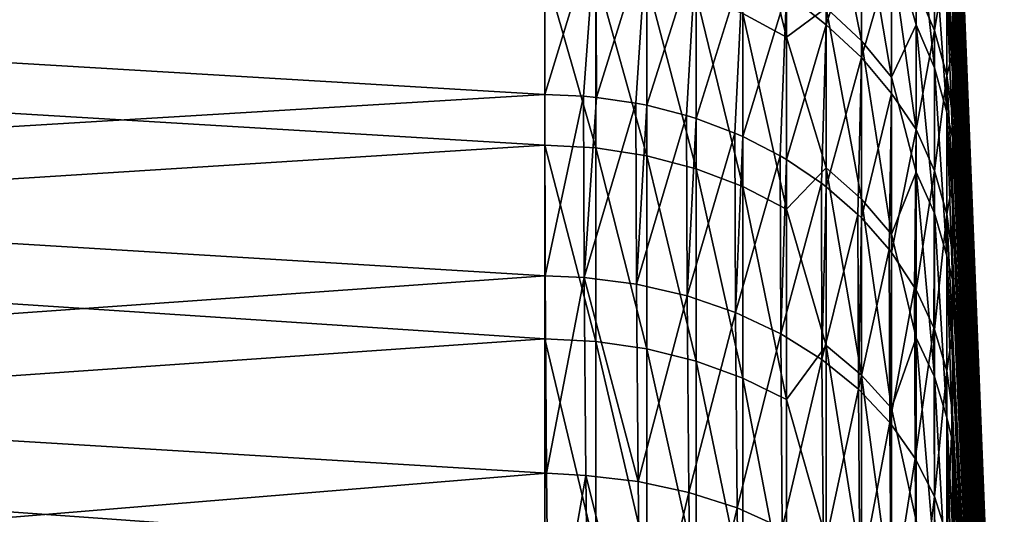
# Model space of a CAD drawing. Header units: metres. Extents: x -22 to 72, y -237 to 23.
# Tile 362 of 363: x 66.47 to 71.3, y 15.14 to 17.57. Entities that reach past the tile are written whole.
import ezdxf

# ---------------------------------------------------------------- set-up
doc = ezdxf.new("R2010")
doc.units = ezdxf.units.M
doc.layers.add('solid_509588_MEDIA_SW0001', color=7, linetype='CONTINUOUS')

msp = doc.modelspace()

# ---------------------------------------------------------------- linework, layer by layer
at = {"layer": 'solid_509588_MEDIA_SW0001'}
for points in [[(71.297287, 12.728576, 84.835892), (71.043945, 19.093994, 84.738052), (71.043945, 19.071741, 85.451828)], [(71.297287, 12.719138, 83.905869), (71.043945, 19.089542, 84.023933), (71.043945, 19.093994, 84.738052)], [(71.297287, 12.728576, 84.835892), (71.297287, 12.719138, 83.905869), (71.043945, 19.093994, 84.738052)], [(71.297287, 12.719138, 83.905869), (71.043945, 19.058392, 83.310486), (71.043945, 19.089542, 84.023933)], [(71.297287, 12.728576, 84.835892), (71.043945, 19.071741, 85.451828), (71.043945, 19.022814, 86.164284)], [(71.297287, 12.641839, 82.979019), (71.043945, 19.000587, 82.598701), (71.043945, 19.058392, 83.310486)], [(71.297287, 12.719138, 83.905869), (71.297287, 12.641839, 82.979019), (71.043945, 19.058392, 83.310486)], [(71.297287, 12.670101, 85.764122), (71.043945, 19.022814, 86.164284), (71.043945, 18.947281, 86.874405)], [(71.297287, 12.670101, 85.764122), (71.297287, 12.728576, 84.835892), (71.043945, 19.022814, 86.164284)], [(71.297287, 12.641839, 82.979019), (71.043945, 18.916208, 81.88958), (71.043945, 19.000587, 82.598701)], [(71.297287, 12.670101, 85.764122), (71.043945, 18.947281, 86.874405), (71.043945, 18.845249, 87.5812)], [(71.297287, 12.497089, 82.06028), (71.043945, 18.805374, 81.184105), (71.043945, 18.916208, 81.88958)], [(71.297287, 12.641839, 82.979019), (71.297287, 12.497089, 82.06028), (71.043945, 18.916208, 81.88958)], [(71.297287, 12.544025, 86.685608), (71.043945, 18.845249, 87.5812), (71.043945, 18.716862, 88.283691)], [(71.297287, 12.544025, 86.685608), (71.297287, 12.670101, 85.764122), (71.043945, 18.845249, 87.5812)], [(71.297287, 12.497089, 82.06028), (71.043945, 18.668238, 80.483269), (71.043945, 18.805374, 81.184105)], [(71.297287, 12.544025, 86.685608), (71.043945, 18.716862, 88.283691), (71.043945, 18.562296, 88.980896)], [(71.297287, 12.285663, 81.154564), (71.043945, 18.504993, 79.788048), (71.043945, 18.668238, 80.483269)], [(71.297287, 12.497089, 82.06028), (71.297287, 12.285663, 81.154564), (71.043945, 18.668238, 80.483269)], [(71.297287, 12.351023, 87.595436), (71.043945, 18.562296, 88.980896), (71.043945, 18.381769, 89.671829)], [(71.297287, 12.351023, 87.595436), (71.297287, 12.544025, 86.685608), (71.043945, 18.562296, 88.980896)], [(71.297287, 12.285663, 81.154564), (71.043945, 18.315868, 79.099419), (71.043945, 18.504993, 79.788048)], [(71.297287, 12.351023, 87.595436), (71.043945, 18.381769, 89.671829), (71.043945, 18.175535, 90.35553)], [(70.230705, 17.483994, 73.584656), (70.016975, 17.600283, 73.512054), (70.016975, 18.355398, 74.826103)], [(70.230705, 18.234119, 74.890022), (70.230705, 17.483994, 73.584656), (70.016975, 18.355398, 74.826103)], [(70.597763, 17.466513, 74.230095), (70.425346, 17.627211, 74.135605), (70.425346, 18.321686, 75.419525)], [(70.597763, 18.154657, 75.502304), (70.597763, 17.466513, 74.230095), (70.425346, 18.321686, 75.419525)], [(71.297287, 12.008687, 80.266693), (71.043945, 18.101126, 78.418343), (71.043945, 18.315868, 79.099419)], [(71.297287, 12.285663, 81.154564), (71.297287, 12.008687, 80.266693), (71.043945, 18.315868, 79.099419)], [(70.425346, 17.544432, 95.003906), (70.425346, 18.249071, 93.72554), (70.230705, 17.701899, 95.058296)], [(70.425346, 17.627211, 74.135605), (70.230705, 17.483994, 73.584656), (70.230705, 18.234119, 74.890022)], [(70.597763, 18.082705, 93.641434), (70.425346, 18.249071, 93.72554), (70.425346, 17.544432, 95.003906)], [(69.046227, 17.813526, 73.378922), (61.700001, 17.393932, 72.733498), (61.700001, 18.205448, 74.032822)], [(70.745163, 17.28828, 74.334892), (70.597763, 17.466513, 74.230095), (70.597763, 18.154657, 75.502304)], [(70.745163, 17.969402, 75.594124), (70.745163, 17.28828, 74.334892), (70.597763, 18.154657, 75.502304)], [(70.865181, 18.172209, 76.558998), (70.865181, 17.544075, 75.2537), (70.745163, 17.969402, 75.594124)], [(70.955872, 17.334257, 75.364281), (70.865181, 17.544075, 75.2537), (70.865181, 18.172209, 76.558998)], [(70.955872, 17.95488, 76.653969), (70.955872, 17.334257, 75.364281), (70.865181, 18.172209, 76.558998)], [(71.297287, 12.092121, 88.488747), (71.043945, 18.175535, 90.35553), (71.043945, 17.94388, 91.031036)], [(71.297287, 12.092121, 88.488747), (71.297287, 12.351023, 87.595436), (71.043945, 18.175535, 90.35553)], [(70.955872, 17.516081, 93.282074), (70.955872, 18.110403, 91.980057), (70.865181, 17.728098, 93.388374)], [(70.955872, 17.516081, 93.282074), (71.015793, 17.882338, 91.885857), (70.955872, 18.110403, 91.980057)], [(71.297287, 12.008687, 80.266693), (71.043945, 17.861067, 77.745773), (71.043945, 18.101126, 78.418343)], [(70.597763, 17.384491, 94.90815), (70.597763, 18.082705, 93.641434), (70.425346, 17.544432, 95.003906)], [(70.745163, 17.898184, 93.548157), (70.597763, 18.082705, 93.641434), (70.597763, 17.384491, 94.90815)], [(69.046227, 17.202192, 96.545105), (69.046227, 18.035538, 95.257294), (61.700001, 17.639299, 95.895401)], [(69.296867, 18.021997, 95.249214), (69.046227, 18.035538, 95.257294), (69.046227, 17.202192, 96.545105)], [(69.236382, 17.194771, 96.539909), (69.296867, 18.021997, 95.249214), (69.046227, 17.202192, 96.545105)], [(69.236382, 17.194771, 96.539909), (69.299385, 17.189014, 96.535881), (69.296867, 18.021997, 95.249214)], [(69.546257, 17.980988, 95.224754), (69.296867, 18.021997, 95.249214), (69.299385, 17.189014, 96.535881)], [(69.492508, 17.160885, 96.516182), (69.546257, 17.980988, 95.224754), (69.299385, 17.189014, 96.535881)], [(69.492508, 17.160885, 96.516182), (69.546257, 17.150164, 96.508675), (69.546257, 17.980988, 95.224754)], [(69.78759, 17.91317, 95.184303), (69.546257, 17.980988, 95.224754), (69.546257, 17.150164, 96.508675)], [(70.865181, 17.544075, 75.2537), (70.745163, 17.28828, 74.334892), (70.745163, 17.969402, 75.594124)], [(70.955872, 17.95488, 76.653969), (71.015793, 17.728771, 76.752777), (71.015793, 17.115965, 75.479324)], [(70.955872, 17.95488, 76.653969), (71.015793, 17.115965, 75.479324), (70.955872, 17.334257, 75.364281)], [(71.297287, 12.092121, 88.488747), (71.043945, 17.94388, 91.031036), (71.043945, 17.687128, 91.697411)], [(69.78759, 17.91317, 95.184303), (69.546257, 17.150164, 96.508675), (69.741127, 17.100122, 96.473633)], [(69.78759, 17.08548, 96.463379), (69.78759, 17.91317, 95.184303), (69.741127, 17.100122, 96.473633)], [(70.016975, 17.819639, 95.128517), (69.78759, 17.91317, 95.184303), (69.78759, 17.08548, 96.463379)], [(70.745163, 17.207094, 94.801941), (70.745163, 17.898184, 93.548157), (70.597763, 17.384491, 94.90815)], [(70.865181, 17.031994, 94.65873), (70.745163, 17.898184, 93.548157), (70.745163, 17.207094, 94.801941)], [(70.865181, 17.031994, 94.65873), (70.865181, 17.728098, 93.388374), (70.745163, 17.898184, 93.548157)], [(70.955872, 17.516081, 93.282074), (71.015793, 17.295498, 93.171478), (71.015793, 17.882338, 91.885857)], [(71.015793, 17.882338, 91.885857), (71.043945, 17.40564, 92.353722), (71.043945, 17.687128, 91.697411)], [(71.015793, 17.882338, 91.885857), (71.015793, 17.295498, 93.171478), (71.043945, 17.40564, 92.353722)], [(71.297287, 11.66764, 79.401405), (71.043945, 17.596027, 77.082649), (71.043945, 17.861067, 77.745773)], [(71.297287, 12.008687, 80.266693), (71.297287, 11.66764, 79.401405), (71.043945, 17.861067, 77.745773)], [(69.046227, 17.813526, 73.378922), (69.046227, 16.954218, 72.108292), (61.700001, 17.393932, 72.733498)], [(69.296867, 16.941488, 72.117592), (69.046227, 16.954218, 72.108292), (69.046227, 17.813526, 73.378922)], [(69.296867, 17.80015, 73.387276), (69.296867, 16.941488, 72.117592), (69.046227, 17.813526, 73.378922)], [(69.546257, 16.902937, 72.145767), (69.296867, 16.941488, 72.117592), (69.296867, 17.80015, 73.387276)], [(69.546257, 17.759645, 73.41256), (69.546257, 16.902937, 72.145767), (69.296867, 17.80015, 73.387276)], [(70.016975, 17.819639, 95.128517), (69.78759, 17.08548, 96.463379), (69.978058, 17.013508, 96.412987)], [(70.016975, 16.996269, 96.400917), (70.016975, 17.819639, 95.128517), (69.978058, 17.013508, 96.412987)], [(70.230705, 17.701899, 95.058296), (70.016975, 17.819639, 95.128517), (70.016975, 16.996269, 96.400917)], [(69.78759, 16.839186, 72.192368), (69.546257, 16.902937, 72.145767), (69.546257, 17.759645, 73.41256)], [(69.78759, 17.692663, 73.454376), (69.78759, 16.839186, 72.192368), (69.546257, 17.759645, 73.41256)], [(70.230705, 17.701899, 95.058296), (70.016975, 16.996269, 96.400917), (70.199295, 16.902498, 96.335258)], [(70.230705, 16.883968, 96.322281), (70.230705, 17.701899, 95.058296), (70.199295, 16.902498, 96.335258)], [(70.425346, 17.544432, 95.003906), (70.230705, 17.701899, 95.058296), (70.230705, 16.883968, 96.322281)], [(70.955872, 17.516081, 93.282074), (70.865181, 17.728098, 93.388374), (70.865181, 17.031994, 94.65873)], [(71.015793, 17.728771, 76.752777), (71.043945, 17.596027, 77.082649), (71.043945, 17.306379, 76.429901)], [(71.015793, 17.728771, 76.752777), (71.043945, 17.306379, 76.429901), (71.043945, 16.992527, 75.788437)], [(71.015793, 17.115965, 75.479324), (71.015793, 17.728771, 76.752777), (71.043945, 16.992527, 75.788437)], [(70.016975, 16.751263, 72.25663), (69.78759, 16.839186, 72.192368), (69.78759, 17.692663, 73.454376)], [(70.016975, 17.600283, 73.512054), (70.016975, 16.751263, 72.25663), (69.78759, 17.692663, 73.454376)], [(71.297287, 11.768703, 89.360771), (71.043945, 17.687128, 91.697411), (71.043945, 17.40564, 92.353722)], [(71.297287, 11.768703, 89.360771), (71.297287, 12.092121, 88.488747), (71.043945, 17.687128, 91.697411)], [(69.046227, 17.202192, 96.545105), (61.700001, 17.639299, 95.895401), (61.700001, 16.760324, 97.152725)], [(70.425346, 17.627211, 74.135605), (70.425346, 16.842911, 72.904503), (70.230705, 17.483994, 73.584656)], [(70.597763, 16.689363, 73.010216), (70.425346, 16.842911, 72.904503), (70.425346, 17.627211, 74.135605)], [(70.597763, 17.466513, 74.230095), (70.597763, 16.689363, 73.010216), (70.425346, 17.627211, 74.135605)], [(70.230705, 16.640581, 72.337524), (70.016975, 16.751263, 72.25663), (70.016975, 17.600283, 73.512054)], [(70.230705, 17.483994, 73.584656), (70.230705, 16.640581, 72.337524), (70.016975, 17.600283, 73.512054)], [(71.297287, 11.66764, 79.401405), (71.043945, 17.306379, 76.429901), (71.043945, 17.596027, 77.082649)], [(70.425346, 17.544432, 95.003906), (70.230705, 16.883968, 96.322281), (70.401138, 16.768963, 96.241753)], [(70.425346, 16.750391, 96.228752), (70.425346, 17.544432, 95.003906), (70.401138, 16.768963, 96.241753)], [(70.597763, 17.384491, 94.90815), (70.425346, 17.544432, 95.003906), (70.425346, 16.750391, 96.228752)], [(70.865181, 17.544075, 75.2537), (70.865181, 16.822334, 73.997726), (70.745163, 17.28828, 74.334892)], [(70.955872, 16.621149, 74.123329), (70.865181, 16.822334, 73.997726), (70.865181, 17.544075, 75.2537)], [(70.955872, 17.334257, 75.364281), (70.955872, 16.621149, 74.123329), (70.865181, 17.544075, 75.2537)], [(70.955872, 16.828302, 94.537239), (70.955872, 17.516081, 93.282074), (70.865181, 17.031994, 94.65873)], [(70.955872, 16.828302, 94.537239), (71.015793, 17.295498, 93.171478), (70.955872, 17.516081, 93.282074)], [(70.425346, 16.842911, 72.904503), (70.230705, 16.640581, 72.337524), (70.230705, 17.483994, 73.584656)], [(70.745163, 16.51906, 73.127457), (70.597763, 16.689363, 73.010216), (70.597763, 17.466513, 74.230095)], [(70.745163, 17.28828, 74.334892), (70.745163, 16.51906, 73.127457), (70.597763, 17.466513, 74.230095)], [(69.046227, 16.954218, 72.108292), (61.700001, 16.488352, 71.494843), (61.700001, 17.393932, 72.733498)], [(70.597763, 17.384491, 94.90815), (70.425346, 16.750391, 96.228752), (70.580177, 16.615149, 96.134056)], [(70.597763, 16.597687, 96.121826), (70.597763, 17.384491, 94.90815), (70.580177, 16.615149, 96.134056)], [(70.745163, 17.207094, 94.801941), (70.597763, 17.384491, 94.90815), (70.597763, 16.597687, 96.121826)], [(71.015793, 17.295498, 93.171478), (71.043945, 17.099808, 92.999046), (71.043945, 17.40564, 92.353722)], [(71.297287, 11.768703, 89.360771), (71.043945, 17.40564, 92.353722), (71.043945, 17.099808, 92.999046)], [(70.955872, 17.334257, 75.364281), (71.015793, 17.115965, 75.479324), (71.015793, 16.411839, 74.254005)], [(70.955872, 17.334257, 75.364281), (71.015793, 16.411839, 74.254005), (70.955872, 16.621149, 74.123329)], [(70.865181, 16.822334, 73.997726), (70.745163, 16.51906, 73.127457), (70.745163, 17.28828, 74.334892)], [(70.955872, 16.828302, 94.537239), (71.015793, 16.616383, 94.410835), (71.015793, 17.295498, 93.171478)], [(71.015793, 17.295498, 93.171478), (71.043945, 16.77006, 93.632484), (71.043945, 17.099808, 92.999046)], [(71.015793, 17.295498, 93.171478), (71.015793, 16.616383, 94.410835), (71.043945, 16.77006, 93.632484)], [(71.297287, 11.26434, 78.563324), (71.043945, 16.992527, 75.788437), (71.043945, 17.306379, 76.429901)], [(71.297287, 11.66764, 79.401405), (71.297287, 11.26434, 78.563324), (71.043945, 17.306379, 76.429901)], [(69.048485, 16.314329, 97.722809), (69.046227, 17.202192, 96.545105), (61.700001, 16.760324, 97.152725)], [(69.236382, 17.194771, 96.539909), (69.046227, 17.202192, 96.545105), (69.048485, 16.314329, 97.722809)], [(69.239113, 16.305435, 97.718941), (69.236382, 17.194771, 96.539909), (69.048485, 16.314329, 97.722809)], [(69.239113, 16.305435, 97.718941), (69.299385, 17.189014, 96.535881), (69.236382, 17.194771, 96.539909)], [(69.239113, 16.305435, 97.718941), (69.492508, 17.160885, 96.516182), (69.299385, 17.189014, 96.535881)], [(70.745163, 17.207094, 94.801941), (70.597763, 16.597687, 96.121826), (70.733398, 16.443644, 96.013962)], [(70.745163, 16.42832, 96.003235), (70.745163, 17.207094, 94.801941), (70.733398, 16.443644, 96.013962)], [(70.865181, 17.031994, 94.65873), (70.745163, 17.207094, 94.801941), (70.745163, 16.42832, 96.003235)], [(69.495232, 16.273817, 97.692162), (69.492508, 17.160885, 96.516182), (69.239113, 16.305435, 97.718941)], [(69.495232, 16.273817, 97.692162), (69.546257, 17.150164, 96.508675), (69.492508, 17.160885, 96.516182)], [(69.495232, 16.273817, 97.692162), (69.741127, 17.100122, 96.473633), (69.546257, 17.150164, 96.508675)], [(69.743828, 16.216682, 97.64476), (69.741127, 17.100122, 96.473633), (69.495232, 16.273817, 97.692162)], [(69.743828, 16.216682, 97.64476), (69.78759, 17.08548, 96.463379), (69.741127, 17.100122, 96.473633)], [(69.743828, 16.216682, 97.64476), (69.978058, 17.013508, 96.412987), (69.78759, 17.08548, 96.463379)], [(71.015793, 17.115965, 75.479324), (71.043945, 16.992527, 75.788437), (71.043945, 16.654909, 75.159164)], [(71.015793, 17.115965, 75.479324), (71.043945, 16.654909, 75.159164), (71.043945, 16.293997, 74.542946)], [(71.015793, 16.411839, 74.254005), (71.015793, 17.115965, 75.479324), (71.043945, 16.293997, 74.542946)], [(71.297287, 11.382494, 90.206863), (71.043945, 17.099808, 92.999046), (71.043945, 16.77006, 93.632484)], [(71.297287, 11.382494, 90.206863), (71.297287, 11.768703, 89.360771), (71.043945, 17.099808, 92.999046)], [(70.865181, 17.031994, 94.65873), (70.745163, 16.42832, 96.003235), (70.858231, 16.257334, 95.883507)], [(70.865181, 16.245018, 95.874886), (70.865181, 17.031994, 94.65873), (70.858231, 16.257334, 95.883507)], [(70.955872, 16.828302, 94.537239), (70.865181, 17.031994, 94.65873), (70.865181, 16.245018, 95.874886)], [(69.980721, 16.134993, 97.577538), (69.978058, 17.013508, 96.412987), (69.743828, 16.216682, 97.64476)], [(69.980721, 16.134993, 97.577538), (70.016975, 16.996269, 96.400917), (69.978058, 17.013508, 96.412987)], [(69.980721, 16.134993, 97.577538), (70.199295, 16.902498, 96.335258), (70.016975, 16.996269, 96.400917)], [(71.297287, 11.26434, 78.563324), (71.043945, 16.654909, 75.159164), (71.043945, 16.992527, 75.788437)], [(69.046227, 16.954218, 72.108292), (69.046227, 16.004452, 70.90377), (61.700001, 16.488352, 71.494843)], [(69.296867, 15.992435, 70.913979), (69.046227, 16.004452, 70.90377), (69.046227, 16.954218, 72.108292)], [(69.296867, 16.941488, 72.117592), (69.296867, 15.992435, 70.913979), (69.046227, 16.954218, 72.108292)], [(69.546257, 15.956044, 70.944893), (69.296867, 15.992435, 70.913979), (69.296867, 16.941488, 72.117592)], [(69.546257, 16.902937, 72.145767), (69.546257, 15.956044, 70.944893), (69.296867, 16.941488, 72.117592)], [(69.78759, 15.895864, 70.996017), (69.546257, 15.956044, 70.944893), (69.546257, 16.902937, 72.145767)], [(69.78759, 16.839186, 72.192368), (69.78759, 15.895864, 70.996017), (69.546257, 16.902937, 72.145767)], [(70.201935, 16.030125, 97.491631), (70.199295, 16.902498, 96.335258), (69.980721, 16.134993, 97.577538)], [(70.201935, 16.030125, 97.491631), (70.230705, 16.883968, 96.322281), (70.199295, 16.902498, 96.335258)], [(70.201935, 16.030125, 97.491631), (70.401138, 16.768963, 96.241753), (70.230705, 16.883968, 96.322281)], [(70.016975, 15.812865, 71.066528), (69.78759, 15.895864, 70.996017), (69.78759, 16.839186, 72.192368)], [(70.016975, 16.751263, 72.25663), (70.016975, 15.812865, 71.066528), (69.78759, 16.839186, 72.192368)], [(70.425346, 16.842911, 72.904503), (70.425346, 15.972784, 71.732491), (70.230705, 16.640581, 72.337524)], [(70.597763, 15.827169, 71.848885), (70.425346, 15.972784, 71.732491), (70.425346, 16.842911, 72.904503)], [(70.597763, 16.689363, 73.010216), (70.597763, 15.827169, 71.848885), (70.425346, 16.842911, 72.904503)], [(70.865181, 16.822334, 73.997726), (70.865181, 16.010841, 72.797798), (70.745163, 16.51906, 73.127457)], [(70.955872, 16.828302, 94.537239), (70.865181, 16.245018, 95.874886), (70.952568, 16.059355, 95.744881)], [(70.955872, 15.819361, 72.937744), (70.865181, 16.010841, 72.797798), (70.865181, 16.822334, 73.997726)], [(70.955872, 16.621149, 74.123329), (70.955872, 15.819361, 72.937744), (70.865181, 16.822334, 73.997726)], [(70.955872, 16.050737, 95.738846), (70.955872, 16.828302, 94.537239), (70.952568, 16.059355, 95.744881)], [(70.955872, 16.050737, 95.738846), (71.015793, 16.616383, 94.410835), (70.955872, 16.828302, 94.537239)], [(69.048485, 16.314329, 97.722809), (61.700001, 16.760324, 97.152725), (61.700001, 15.792196, 98.342216)], [(70.230705, 15.708385, 71.155289), (70.016975, 15.812865, 71.066528), (70.016975, 16.751263, 72.25663)], [(70.230705, 16.640581, 72.337524), (70.230705, 15.708385, 71.155289), (70.016975, 16.751263, 72.25663)], [(70.403732, 15.903841, 97.388474), (70.401138, 16.768963, 96.241753), (70.201935, 16.030125, 97.491631)], [(70.403732, 15.903841, 97.388474), (70.425346, 16.750391, 96.228752), (70.401138, 16.768963, 96.241753)], [(70.403732, 15.903841, 97.388474), (70.580177, 16.615149, 96.134056), (70.425346, 16.750391, 96.228752)], [(71.015793, 16.616383, 94.410835), (71.043945, 16.416859, 94.253151), (71.043945, 16.77006, 93.632484)], [(71.297287, 11.382494, 90.206863), (71.043945, 16.77006, 93.632484), (71.043945, 16.416859, 94.253151)], [(70.745163, 15.665665, 71.977974), (70.597763, 15.827169, 71.848885), (70.597763, 16.689363, 73.010216)], [(70.745163, 16.51906, 73.127457), (70.745163, 15.665665, 71.977974), (70.597763, 16.689363, 73.010216)], [(70.425346, 15.972784, 71.732491), (70.230705, 15.708385, 71.155289), (70.230705, 16.640581, 72.337524)], [(71.297287, 10.800941, 77.75692), (71.043945, 16.293997, 74.542946), (71.043945, 16.654909, 75.159164)], [(71.297287, 11.26434, 78.563324), (71.297287, 10.800941, 77.75692), (71.043945, 16.654909, 75.159164)], [(70.582726, 15.75827, 97.269806), (70.580177, 16.615149, 96.134056), (70.403732, 15.903841, 97.388474)], [(70.582726, 15.75827, 97.269806), (70.597763, 16.597687, 96.121826), (70.580177, 16.615149, 96.134056)], [(70.582726, 15.75827, 97.269806), (70.733398, 16.443644, 96.013962), (70.597763, 16.597687, 96.121826)], [(70.955872, 16.621149, 74.123329), (71.015793, 16.411839, 74.254005), (71.015793, 15.620147, 73.083351)], [(70.955872, 16.621149, 74.123329), (71.015793, 15.620147, 73.083351), (70.955872, 15.819361, 72.937744)], [(71.015793, 15.84861, 95.597313), (71.015793, 16.616383, 94.410835), (70.955872, 16.050737, 95.738846)], [(71.015793, 16.616383, 94.410835), (71.043945, 16.040695, 94.860184), (71.043945, 16.416859, 94.253151)], [(71.015793, 16.616383, 94.410835), (71.015793, 15.84861, 95.597313), (71.043945, 16.040695, 94.860184)], [(70.865181, 16.010841, 72.797798), (70.745163, 15.665665, 71.977974), (70.745163, 16.51906, 73.127457)], [(69.046227, 16.004452, 70.90377), (61.700001, 15.495608, 70.326553), (61.700001, 16.488352, 71.494843)], [(70.735901, 15.595861, 97.137627), (70.733398, 16.443644, 96.013962), (70.582726, 15.75827, 97.269806)], [(70.735901, 15.595861, 97.137627), (70.745163, 16.42832, 96.003235), (70.733398, 16.443644, 96.013962)], [(70.735901, 15.595861, 97.137627), (70.858231, 16.257334, 95.883507), (70.745163, 16.42832, 96.003235)], [(71.015793, 16.411839, 74.254005), (71.043945, 16.293997, 74.542946), (71.043945, 15.910296, 73.940659)], [(71.015793, 16.411839, 74.254005), (71.043945, 15.910296, 73.940659), (71.043945, 15.504344, 73.353134)], [(71.015793, 15.620147, 73.083351), (71.015793, 16.411839, 74.254005), (71.043945, 15.504344, 73.353134)], [(71.297287, 10.935555, 91.022507), (71.043945, 16.416859, 94.253151), (71.043945, 16.040695, 94.860184)], [(71.297287, 10.935555, 91.022507), (71.297287, 11.382494, 90.206863), (71.043945, 16.416859, 94.253151)], [(69.055145, 15.345929, 98.835358), (69.048485, 16.314329, 97.722809), (61.700001, 15.792196, 98.342216)], [(69.239113, 16.305435, 97.718941), (69.048485, 16.314329, 97.722809), (69.055145, 15.345929, 98.835358)], [(69.247208, 15.334843, 98.83345), (69.239113, 16.305435, 97.718941), (69.055145, 15.345929, 98.835358)], [(69.503288, 15.305655, 98.803741), (69.239113, 16.305435, 97.718941), (69.247208, 15.334843, 98.83345)], [(69.503288, 15.305655, 98.803741), (69.495232, 16.273817, 97.692162), (69.239113, 16.305435, 97.718941)], [(69.743828, 16.216682, 97.64476), (69.495232, 16.273817, 97.692162), (69.503288, 15.305655, 98.803741)], [(70.86068, 15.419348, 96.994156), (70.858231, 16.257334, 95.883507), (70.735901, 15.595861, 97.137627)], [(70.86068, 15.419348, 96.994156), (70.865181, 16.245018, 95.874886), (70.858231, 16.257334, 95.883507)], [(71.297287, 10.800941, 77.75692), (71.043945, 15.910296, 73.940659), (71.043945, 16.293997, 74.542946)], [(69.751831, 15.252432, 98.751724), (69.743828, 16.216682, 97.64476), (69.503288, 15.305655, 98.803741)], [(69.980721, 16.134993, 97.577538), (69.743828, 16.216682, 97.64476), (69.751831, 15.252432, 98.751724)], [(70.86068, 15.419348, 96.994156), (70.952568, 16.059355, 95.744881), (70.865181, 16.245018, 95.874886)], [(69.988647, 15.176069, 98.678253), (69.980721, 16.134993, 97.577538), (69.751831, 15.252432, 98.751724)], [(70.201935, 16.030125, 97.491631), (69.980721, 16.134993, 97.577538), (69.988647, 15.176069, 98.678253)], [(70.954964, 15.231701, 96.841805), (70.952568, 16.059355, 95.744881), (70.86068, 15.419348, 96.994156)], [(70.954964, 15.231701, 96.841805), (70.955872, 16.050737, 95.738846), (70.952568, 16.059355, 95.744881)], [(70.209763, 15.077854, 98.584572), (70.201935, 16.030125, 97.491631), (69.988647, 15.176069, 98.678253)], [(70.403732, 15.903841, 97.388474), (70.201935, 16.030125, 97.491631), (70.209763, 15.077854, 98.584572)], [(70.954964, 15.231701, 96.841805), (71.015793, 15.84861, 95.597313), (70.955872, 16.050737, 95.738846)], [(71.015793, 15.84861, 95.597313), (71.043945, 15.642099, 95.452713), (71.043945, 16.040695, 94.860184)], [(71.297287, 10.935555, 91.022507), (71.043945, 16.040695, 94.860184), (71.043945, 15.642099, 95.452713)], [(69.046227, 16.004452, 70.90377), (69.046227, 14.969296, 69.77179), (61.700001, 15.495608, 70.326553)], [(69.296867, 14.958055, 69.782845), (69.046227, 14.969296, 69.77179), (69.046227, 16.004452, 70.90377)], [(69.296867, 15.992435, 70.913979), (69.296867, 14.958055, 69.782845), (69.046227, 16.004452, 70.90377)], [(69.546257, 14.924019, 69.816338), (69.296867, 14.958055, 69.782845), (69.296867, 15.992435, 70.913979)], [(69.546257, 15.956044, 70.944893), (69.546257, 14.924019, 69.816338), (69.296867, 15.992435, 70.913979)], [(70.425346, 15.972784, 71.732491), (70.425346, 15.021263, 70.625534), (70.230705, 15.708385, 71.155289)], [(70.597763, 14.884323, 70.752022), (70.425346, 15.021263, 70.625534), (70.425346, 15.972784, 71.732491)], [(70.597763, 15.827169, 71.848885), (70.597763, 14.884323, 70.752022), (70.425346, 15.972784, 71.732491)], [(70.865181, 16.010841, 72.797798), (70.865181, 15.113923, 71.660294), (70.745163, 15.665665, 71.977974)], [(70.955872, 14.933169, 71.81385), (70.865181, 15.113923, 71.660294), (70.865181, 16.010841, 72.797798)], [(70.955872, 15.819361, 72.937744), (70.955872, 14.933169, 71.81385), (70.865181, 16.010841, 72.797798)], [(69.78759, 14.867731, 69.871719), (69.546257, 14.924019, 69.816338), (69.546257, 15.956044, 70.944893)], [(69.78759, 15.895864, 70.996017), (69.78759, 14.867731, 69.871719), (69.546257, 15.956044, 70.944893)], [(70.016975, 14.7901, 69.948097), (69.78759, 14.867731, 69.871719), (69.78759, 15.895864, 70.996017)], [(70.016975, 15.812865, 71.066528), (70.016975, 14.7901, 69.948097), (69.78759, 15.895864, 70.996017)], [(70.411438, 14.959441, 98.47226), (70.403732, 15.903841, 97.388474), (70.209763, 15.077854, 98.584572)], [(70.582726, 15.75827, 97.269806), (70.403732, 15.903841, 97.388474), (70.411438, 14.959441, 98.47226)], [(71.297287, 10.279913, 76.986488), (71.043945, 15.504344, 73.353134), (71.043945, 15.910296, 73.940659)], [(71.297287, 10.800941, 77.75692), (71.297287, 10.279913, 76.986488), (71.043945, 15.910296, 73.940659)], [(70.745163, 14.732439, 70.892303), (70.597763, 14.884323, 70.752022), (70.597763, 15.827169, 71.848885)], [(70.745163, 15.665665, 71.977974), (70.745163, 14.732439, 70.892303), (70.597763, 15.827169, 71.848885)], [(70.954964, 15.231701, 96.841805), (71.017166, 15.036078, 96.683144), (71.015793, 15.84861, 95.597313)], [(70.955872, 15.819361, 72.937744), (71.015793, 15.620147, 73.083351), (71.015793, 14.745114, 71.97361)], [(70.955872, 15.819361, 72.937744), (71.015793, 14.745114, 71.97361), (70.955872, 14.933169, 71.81385)], [(71.017166, 15.036078, 96.683144), (71.043945, 15.642099, 95.452713), (71.015793, 15.84861, 95.597313)], [(69.055145, 15.345929, 98.835358), (61.700001, 15.792196, 98.342216), (61.700001, 14.741171, 99.456512)], [(70.230705, 14.692378, 70.044243), (70.016975, 14.7901, 69.948097), (70.016975, 15.812865, 71.066528)], [(70.230705, 15.708385, 71.155289), (70.230705, 14.692378, 70.044243), (70.016975, 15.812865, 71.066528)], [(70.590302, 14.822825, 98.343201), (70.582726, 15.75827, 97.269806), (70.411438, 14.959441, 98.47226)], [(70.735901, 15.595861, 97.137627), (70.582726, 15.75827, 97.269806), (70.590302, 14.822825, 98.343201)], [(70.425346, 15.021263, 70.625534), (70.230705, 14.692378, 70.044243), (70.230705, 15.708385, 71.155289)], [(70.865181, 15.113923, 71.660294), (70.745163, 14.732439, 70.892303), (70.745163, 15.665665, 71.977974)], [(71.017166, 15.036078, 96.683144), (71.046158, 14.846637, 96.507835), (71.043945, 15.642099, 95.452713)], [(71.043945, 15.642099, 95.452713), (71.266777, 3.570797, 103.211212), (71.282906, 2.90622, 103.322456)], [(71.297287, 10.430269, 91.803352), (71.043945, 15.642099, 95.452713), (71.282906, 2.90622, 103.322456)], [(71.043945, 15.642099, 95.452713), (71.250664, 4.231271, 103.076439), (71.266777, 3.570797, 103.211212)], [(71.043945, 15.642099, 95.452713), (71.23468, 4.885747, 102.918602), (71.250664, 4.231271, 103.076439)], [(71.043945, 15.642099, 95.452713), (71.21888, 5.534054, 102.73774), (71.23468, 4.885747, 102.918602)], [(71.043945, 15.642099, 95.452713), (71.203362, 6.174732, 102.534363), (71.21888, 5.534054, 102.73774)], [(71.043945, 15.642099, 95.452713), (71.173439, 7.431445, 102.060669), (71.203362, 6.174732, 102.534363)], [(71.043945, 15.642099, 95.452713), (71.145508, 8.650188, 101.499924), (71.173439, 7.431445, 102.060669)], [(71.043945, 15.642099, 95.452713), (71.120094, 9.825315, 100.855164), (71.145508, 8.650188, 101.499924)], [(71.043945, 15.642099, 95.452713), (71.097702, 10.951144, 100.129494), (71.120094, 9.825315, 100.855164)], [(71.043945, 15.642099, 95.452713), (71.078781, 12.021979, 99.326729), (71.097702, 10.951144, 100.129494)], [(71.043945, 15.642099, 95.452713), (71.063705, 13.031889, 98.451706), (71.078781, 12.021979, 99.326729)], [(71.043945, 15.642099, 95.452713), (71.052773, 13.975106, 97.509865), (71.063705, 13.031889, 98.451706)], [(71.043945, 15.642099, 95.452713), (71.046158, 14.846637, 96.507835), (71.052773, 13.975106, 97.509865)], [(71.297287, 10.935555, 91.022507), (71.043945, 15.642099, 95.452713), (71.297287, 10.430269, 91.803352)], [(70.743324, 14.670305, 98.199562), (70.735901, 15.595861, 97.137627), (70.590302, 14.822825, 98.343201)], [(70.86068, 15.419348, 96.994156), (70.735901, 15.595861, 97.137627), (70.743324, 14.670305, 98.199562)], [(71.015793, 15.620147, 73.083351), (71.043945, 15.504344, 73.353134), (71.043945, 15.076707, 72.781204)], [(71.015793, 15.620147, 73.083351), (71.043945, 15.076707, 72.781204), (71.043945, 14.627984, 72.225662)], [(71.015793, 14.745114, 71.97361), (71.015793, 15.620147, 73.083351), (71.043945, 14.627984, 72.225662)], [(69.046227, 14.969296, 69.77179), (61.700001, 14.42087, 69.234436), (61.700001, 15.495608, 70.326553)], [(71.297287, 10.279913, 76.986488), (71.043945, 15.076707, 72.781204), (71.043945, 15.504344, 73.353134)], [(70.867943, 14.504451, 98.043755), (70.86068, 15.419348, 96.994156), (70.743324, 14.670305, 98.199562)], [(70.954964, 15.231701, 96.841805), (70.86068, 15.419348, 96.994156), (70.867943, 14.504451, 98.043755)], [(69.066086, 14.301838, 99.877174), (69.055145, 15.345929, 98.835358), (61.700001, 14.741171, 99.456512)], [(69.247208, 15.334843, 98.83345), (69.055145, 15.345929, 98.835358), (69.066086, 14.301838, 99.877174)], [(69.260521, 14.288351, 99.876831), (69.247208, 15.334843, 98.83345), (69.066086, 14.301838, 99.877174)], [(69.516548, 14.261743, 99.844353), (69.247208, 15.334843, 98.83345), (69.260521, 14.288351, 99.876831)], [(69.516548, 14.261743, 99.844353), (69.503288, 15.305655, 98.803741), (69.247208, 15.334843, 98.83345)], [(69.751831, 15.252432, 98.751724), (69.503288, 15.305655, 98.803741), (69.516548, 14.261743, 99.844353)], [(69.764992, 14.212692, 99.787964), (69.751831, 15.252432, 98.751724), (69.516548, 14.261743, 99.844353)], [(69.988647, 15.176069, 98.678253), (69.751831, 15.252432, 98.751724), (69.764992, 14.212692, 99.787964)], [(70.962059, 14.328053, 97.878418), (70.954964, 15.231701, 96.841805), (70.867943, 14.504451, 98.043755)], [(70.962059, 14.328053, 97.878418), (71.017166, 15.036078, 96.683144), (70.954964, 15.231701, 96.841805)], [(70.001678, 14.142031, 99.708611), (69.988647, 15.176069, 98.678253), (69.764992, 14.212692, 99.787964)], [(70.209763, 15.077854, 98.584572), (69.988647, 15.176069, 98.678253), (70.001678, 14.142031, 99.708611)]]:
    msp.add_3dface(points, dxfattribs=at)

doc.saveas('drawing.dxf')
